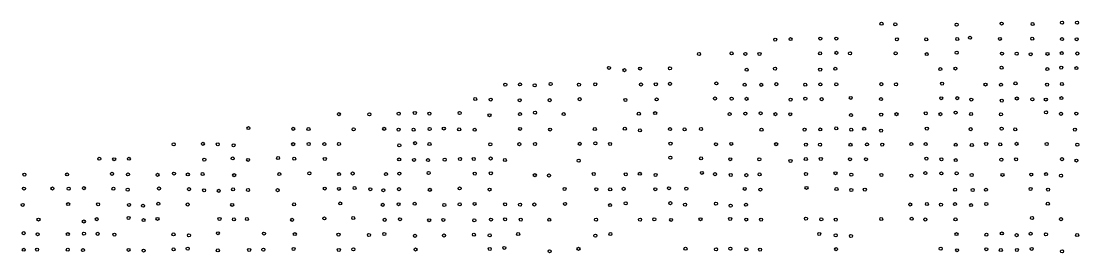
# Model space of a CAD drawing. Extents: x 20503438 to 20508873, y 7964251 to 7984667.
# Drawn here: x 20504157 to 20504849, y 7978793 to 7978944 of the extents above; entities that cross this region are included whole.
import ezdxf

# ---------------------------------------------------------------- set-up
doc = ezdxf.new("R2010")
doc.units = 0
doc.layers.add('SurSurveyPoints', color=7, linetype='Continuous')

msp = doc.modelspace()

# ---------------------------------------------------------------- linework, layer by layer
at = {"layer": 'SurSurveyPoints'}
for centre in [(20504837.63, 7978943.35), (20504847.45, 7978943.32), (20504719.6, 7978942.65), (20504728.62, 7978942.25), (20504768.72, 7978942.01), (20504798.15, 7978942.77), (20504818.36, 7978942.46), (20504650.1, 7978932.26), (20504660.15, 7978932.6), (20504679.59, 7978932.98), (20504690.03, 7978932.96), (20504729.67, 7978932.47), (20504748.84, 7978932.45), (20504769.1, 7978932.66), (20504777.51, 7978933.48), (20504797.02, 7978932.73), (20504818.16, 7978932.86), (20504837.65, 7978932.61), (20504847.24, 7978932.52), (20504600.33, 7978922.84), (20504621.58, 7978923.26), (20504630.62, 7978922.94), (20504639.83, 7978922.87), (20504679.45, 7978923.3), (20504690.15, 7978923.64), (20504699.01, 7978923.33), (20504728.82, 7978923.28), (20504749.22, 7978922.81), (20504768.76, 7978923.72), (20504798.35, 7978923.17), (20504807.99, 7978923.05), (20504817.14, 7978922.72), (20504828.14, 7978922.93), (20504837.49, 7978923.43), (20504847.64, 7978923.2), (20504541.4, 7978913.77), (20504551.52, 7978912.3), (20504561.77, 7978913.33), (20504581.31, 7978913.52), (20504631.48, 7978912.55), (20504650.01, 7978913.3), (20504679.49, 7978912.66), (20504689.37, 7978913.21), (20504758.03, 7978913), (20504767.96, 7978913.33), (20504798.1, 7978913.9), (20504828.01, 7978912.97), (20504837.12, 7978913.98), (20504847.05, 7978913.62), (20504473.64, 7978902.84), (20504483.19, 7978902.97), (20504492.86, 7978902.4), (20504503.26, 7978903.22), (20504521.79, 7978902.82), (20504532.41, 7978903.04), (20504562.36, 7978902.91), (20504572.04, 7978903.04), (20504581.34, 7978903.37), (20504611.66, 7978903.61), (20504630.15, 7978902.74), (20504640.95, 7978902.7), (20504650.84, 7978903.12), (20504669.75, 7978902.78), (20504679.64, 7978902.96), (20504690.07, 7978903.01), (20504719.46, 7978903.13), (20504729.13, 7978903.06), (20504759.24, 7978903.49), (20504787.62, 7978902.87), (20504797.69, 7978902.74), (20504807.23, 7978903.63), (20504827.89, 7978902.86), (20504837.55, 7978903.23), (20504453.95, 7978893.43), (20504464.08, 7978893.09), (20504483.06, 7978892.63), (20504502.64, 7978892.67), (20504522.29, 7978893.31), (20504552.19, 7978892.83), (20504572.57, 7978893.15), (20504610.72, 7978893.77), (20504621.6, 7978893.66), (20504631.37, 7978893.53), (20504660.13, 7978893.03), (20504669.77, 7978893.67), (20504680.5, 7978893.33), (20504699.53, 7978894.17), (20504719.31, 7978893.37), (20504758.67, 7978893.94), (20504769.1, 7978893.97), (20504778.34, 7978893.09), (20504798.23, 7978892.39), (20504808.09, 7978893.78), (20504818.25, 7978893.18), (20504827.04, 7978893.08), (20504837.26, 7978894.01), (20504364.83, 7978883.5), (20504384.76, 7978883.45), (20504403.91, 7978883.87), (20504414.48, 7978884.31), (20504424.04, 7978883.88), (20504443.79, 7978884.29), (20504463.3, 7978882.83), (20504483.19, 7978883.55), (20504493.07, 7978884.45), (20504511.83, 7978883.56), (20504560.95, 7978883.81), (20504571.6, 7978884.21), (20504620.28, 7978883.56), (20504630.62, 7978883.93), (20504640.58, 7978884.13), (20504650.27, 7978883.5), (20504659.91, 7978883.48), (20504699.7, 7978882.89), (20504719.38, 7978883.24), (20504729.4, 7978883.51), (20504748.55, 7978884.11), (20504758.15, 7978883.53), (20504768.05, 7978884.56), (20504778.2, 7978883.62), (20504797.72, 7978883.37), (20504827.18, 7978884.73), (20504836.95, 7978883.74), (20504846.97, 7978883.91), (20504305.7, 7978874.41), (20504334.97, 7978873.94), (20504344.97, 7978873.8), (20504394.41, 7978873.94), (20504424.16, 7978873.8), (20504433.42, 7978874.1), (20504483.3, 7978873.89), (20504532.17, 7978873.77), (20504551.79, 7978874), (20504581.36, 7978873.76), (20504601.59, 7978873.78), (20504690, 7978874.23), (20504708.26, 7978873.98), (20504749.25, 7978874.04), (20504777.92, 7978873.69), (20504798.17, 7978874.04), (20504374.47, 7978873.58), (20504403.83, 7978873.39), (20504413.64, 7978873.33), (20504443.45, 7978873.56), (20504453.61, 7978873.3), (20504502.94, 7978873.46), (20504561.63, 7978872.93), (20504590.83, 7978873.56), (20504641.14, 7978873.35), (20504669.31, 7978873.39), (20504679.53, 7978873.51), (20504699.81, 7978873.36), (20504719.34, 7978872.78), (20504807.05, 7978873.57), (20504846.05, 7978873.42), (20504256.8, 7978863.79), (20504275.89, 7978864.1), (20504285.64, 7978863.82), (20504295.94, 7978863.15), (20504334.93, 7978863.89), (20504345.06, 7978864.04), (20504355.32, 7978863.94), (20504364.85, 7978863.99), (20504404.33, 7978863.12), (20504414.67, 7978864.57), (20504424.06, 7978863.96), (20504463.8, 7978863.8), (20504482.82, 7978863.89), (20504493.07, 7978864.03), (20504522.33, 7978864.11), (20504532.54, 7978864.49), (20504542.17, 7978864.05), (20504581.65, 7978864.25), (20504611.37, 7978863.86), (20504621.34, 7978864.07), (20504650.73, 7978863.91), (20504670.18, 7978863.58), (20504679.41, 7978863.55), (20504699.35, 7978863.49), (20504710.1, 7978863.71), (20504720.07, 7978863.61), (20504739.09, 7978863.92), (20504748.52, 7978863.92), (20504768.16, 7978863.49), (20504778.68, 7978863.31), (20504788.03, 7978864.05), (20504797.24, 7978863.75), (20504807.93, 7978864.13), (20504827.63, 7978864.02), (20504847.61, 7978863.52), (20504208.14, 7978854.35), (20504217.9, 7978854.04), (20504227.5, 7978854.36), (20504276.82, 7978853.79), (20504295.42, 7978854.58), (20504305.47, 7978853.63), (20504325.08, 7978854.82), (20504335.62, 7978854.4), (20504355.62, 7978854.22), (20504404.22, 7978853.9), (20504413.96, 7978853.61), (20504423.12, 7978853.46), (20504434.02, 7978853.73), (20504444.02, 7978854.23), (20504453.02, 7978854.2), (20504464.01, 7978854.54), (20504473.36, 7978853.53), (20504521.64, 7978853.08), (20504581.55, 7978855.03), (20504601.65, 7978854.62), (20504620.68, 7978854.05), (20504639.71, 7978854.02), (20504660.1, 7978852.94), (20504670.13, 7978854.17), (20504679.93, 7978854.21), (20504699, 7978854.06), (20504709.43, 7978854.05), (20504748.98, 7978854.43), (20504758.81, 7978854.03), (20504768.18, 7978853.49), (20504797.99, 7978853.77), (20504807.61, 7978854.03), (20504837.59, 7978854.08), (20504847.08, 7978853.18), (20504159.21, 7978843.98), (20504187.11, 7978844.1), (20504216.43, 7978844.49), (20504226.88, 7978844.09), (20504246.26, 7978843.86), (20504256.99, 7978844.66), (20504266.04, 7978844.1), (20504275.69, 7978844.36), (20504296.35, 7978843.62), (20504325.85, 7978844.32), (20504345.5, 7978844.83), (20504364.95, 7978844.33), (20504373.81, 7978844.72), (20504395.58, 7978844.32), (20504404.35, 7978844.69), (20504423.5, 7978845.02), (20504453.68, 7978844.61), (20504464.15, 7978844.86), (20504492.94, 7978843.62), (20504502.22, 7978843.42), (20504531.49, 7978844.44), (20504552.41, 7978844.19), (20504561.6, 7978844.53), (20504571.87, 7978843.75), (20504602.18, 7978845.12), (20504610.71, 7978844.28), (20504621.06, 7978843.75), (20504631.28, 7978843.64), (20504639.86, 7978844.15), (20504670.2, 7978844.43), (20504689.54, 7978844.89), (20504699.86, 7978843.9), (20504719.56, 7978843.78), (20504739.17, 7978843.34), (20504748.3, 7978844.97), (20504758.73, 7978844.77), (20504768.73, 7978844.79), (20504778.59, 7978843.78), (20504798.71, 7978843.82), (20504817.49, 7978844.02), (20504827.23, 7978844.3), (20504837, 7978843.29), (20504158.93, 7978834.87), (20504177.53, 7978834.92), (20504188.15, 7978834.78), (20504198.09, 7978835.14), (20504217.43, 7978834.78), (20504226.76, 7978834.11), (20504247.2, 7978834.89), (20504266.77, 7978834.47), (20504276.69, 7978833.76), (20504286.27, 7978833.38), (20504295.67, 7978834.34), (20504305.44, 7978833.89), (20504324.74, 7978833.83), (20504355.61, 7978834.87), (20504364.82, 7978834.64), (20504375.07, 7978835.23), (20504385.33, 7978834.42), (20504393.92, 7978833.77), (20504404.15, 7978834.46), (20504424.27, 7978834.04), (20504443.74, 7978834.95), (20504463.34, 7978834.23), (20504512.36, 7978834.59), (20504533.13, 7978834.44), (20504542.19, 7978834.36), (20504550.98, 7978834.67), (20504571.7, 7978834.42), (20504580.64, 7978835.09), (20504591.97, 7978834.84), (20504630.2, 7978834.64), (20504640.4, 7978834.22), (20504670.55, 7978835.31), (20504690.19, 7978834.56), (20504699.88, 7978833.96), (20504708.72, 7978834.17), (20504767.73, 7978834.13), (20504779.22, 7978833.93), (20504787.92, 7978834.07), (20504817.08, 7978834.6), (20504828.53, 7978834.18), (20504581.55, 7978825.31), (20504158.07, 7978824.19), (20504187.82, 7978824.68), (20504207.39, 7978824.6), (20504227.62, 7978824.19), (20504236.74, 7978823.59), (20504246.72, 7978824.91), (20504265.96, 7978824.43), (20504295.04, 7978824.2), (20504335.55, 7978824.5), (20504365.71, 7978825.14), (20504393.51, 7978824.22), (20504403.82, 7978824.61), (20504414.41, 7978824.9), (20504433.74, 7978824.11), (20504443.8, 7978824.55), (20504453.54, 7978824.83), (20504473.49, 7978824.58), (20504483.26, 7978824.37), (20504492.65, 7978824.46), (20504512.71, 7978824.83), (20504542.17, 7978824.06), (20504552.35, 7978825.22), (20504591.13, 7978824.37), (20504611.35, 7978824.94), (20504620.94, 7978823.72), (20504631, 7978824.26), (20504738.39, 7978824.45), (20504749.27, 7978824.76), (20504758.46, 7978824.37), (20504767.64, 7978824.69), (20504778.21, 7978824.03), (20504788.13, 7978824.75), (20504828.35, 7978824.97), (20504168.41, 7978814.59), (20504198.04, 7978813.32), (20504206.5, 7978814.84), (20504227.3, 7978815.63), (20504237.1, 7978814.22), (20504246.23, 7978815.05), (20504286.77, 7978815.01), (20504296.18, 7978814.7), (20504304.67, 7978814.92), (20504334.22, 7978814.42), (20504355.31, 7978815.33), (20504374.19, 7978815.61), (20504394.8, 7978814.4), (20504404.77, 7978814.83), (20504423.83, 7978814.15), (20504433.06, 7978814.38), (20504453.33, 7978814.06), (20504464.26, 7978814.6), (20504473.52, 7978814.78), (20504483.73, 7978814.53), (20504502.36, 7978814.47), (20504532.94, 7978814.51), (20504561.74, 7978814.53), (20504571.05, 7978814.75), (20504582.04, 7978814.36), (20504601.27, 7978814.82), (20504620.67, 7978814.98), (20504631.17, 7978814.61), (20504640.89, 7978814.53), (20504670.19, 7978815.21), (20504680.22, 7978814.7), (20504689.71, 7978814.53), (20504719.44, 7978814.91), (20504739.35, 7978815.1), (20504748.25, 7978814.63), (20504768, 7978814.7), (20504818.06, 7978815.57), (20504836.93, 7978814.87), (20504158.75, 7978805.7), (20504167.84, 7978804.99), (20504187.59, 7978805.09), (20504198.16, 7978805.35), (20504207.15, 7978805.26), (20504218.08, 7978804.73), (20504256.69, 7978804.9), (20504285.72, 7978805.66), (20504315.85, 7978805.43), (20504336.02, 7978805.08), (20504364.56, 7978804.76), (20504394.53, 7978805.17), (20504453.08, 7978804.7), (20504482.06, 7978805.11), (20504542.36, 7978805.13), (20504678.88, 7978805.2), (20504768.64, 7978805.09), (20504788.22, 7978804.71), (20504798.28, 7978805.5), (20504817.13, 7978805.3), (20504827.14, 7978804.97), (20504266.77, 7978804.28), (20504384.5, 7978804.5), (20504414.62, 7978803.96), (20504433.51, 7978804.18), (20504463.44, 7978804.24), (20504532.54, 7978804.07), (20504689.69, 7978804.29), (20504699.61, 7978803.85), (20504807.96, 7978804.39), (20504847.55, 7978804.46), (20504158.77, 7978794.83), (20504167.51, 7978794.93), (20504187.54, 7978794.9), (20504197.49, 7978794.63), (20504227.28, 7978794.77), (20504237.16, 7978794.31), (20504256.73, 7978795.08), (20504265.99, 7978795.6), (20504285.66, 7978794.43), (20504306.16, 7978794.72), (20504315.44, 7978794.91), (20504335.18, 7978795.39), (20504364.77, 7978794.74), (20504374.31, 7978795.16), (20504414.94, 7978795.01), (20504463.48, 7978795.39), (20504472.99, 7978796.07), (20504502.61, 7978793.87), (20504521.49, 7978795.45), (20504591.44, 7978795.53), (20504611.43, 7978795.14), (20504620.77, 7978795.52), (20504631.19, 7978795.1), (20504640.24, 7978794.91), (20504689.92, 7978795.23), (20504758.32, 7978795.52), (20504769.06, 7978794.54), (20504788.15, 7978795.21), (20504797.63, 7978794.67), (20504808.12, 7978794.72), (20504817.81, 7978795.42), (20504837.63, 7978793.82)]:
    msp.add_circle(centre, 1, dxfattribs=at)

doc.saveas('drawing.dxf')
